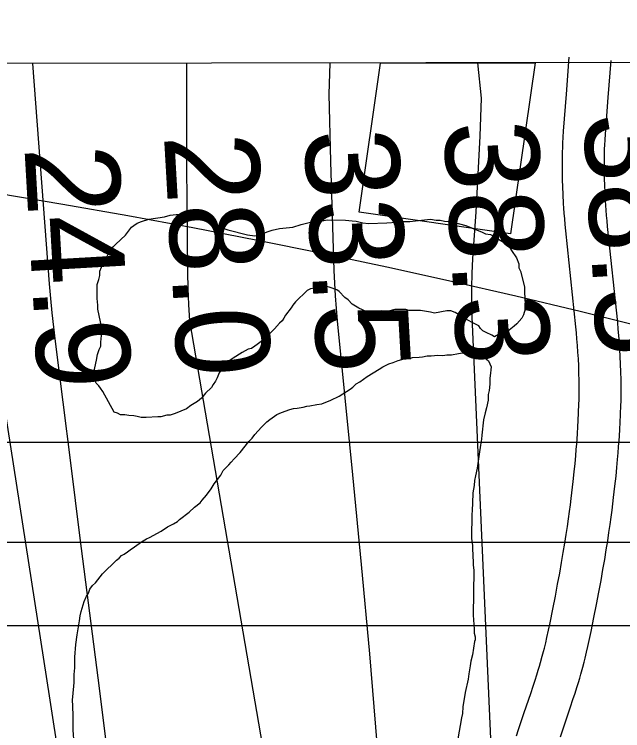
# Model space of a CAD drawing. Extents: x 3313447 to 3351316, y 703786 to 729172.
# Drawn here: x 3324898 to 3325333, y 726885 to 727397 of the extents above; entities that cross this region are included whole.
import ezdxf

# ---------------------------------------------------------------- set-up
doc = ezdxf.new("R2010")
doc.units = 0
for name, color, linetype in [('V-BLDG-OTLN', 7, 'Continuous'), ('V-GRID-FRAM', 7, 'Continuous'), ('V-RIVR-EDGE', 7, 'Continuous'), ('V-RIVR-RANG', 7, 'Continuous'), ('V-ROAD-CNTR', 7, 'Continuous'), ('V-SITE-VEGE', 7, 'Continuous'), ('V-TOPO-MAJR', 7, 'Continuous'), ('V-TOPO-MINR', 7, 'Continuous'), ('V-UTIL-LINE', 7, 'Continuous')]:
    doc.layers.add(name, color=color, linetype=linetype)

msp = doc.modelspace()

# ---------------------------------------------------------------- linework, layer by layer
at = {"layer": 'V-BLDG-OTLN'}
for p, q in [((3325144.57, 727255.62), (3325159.85, 727362.04)), ((3325159.85, 727362.04), (3325270.28, 727362.2)), ((3325270.28, 727362.2), (3325252.75, 727240.09)), ((3325252.75, 727240.09), (3325144.57, 727255.62))]:
    msp.add_line(p, q, dxfattribs=at)
at = {"layer": 'V-GRID-FRAM'}
msp.add_lwpolyline([(3317576.91, 727351.01), (3317595.43, 709166.01), (3349105.76, 709211.84), (3349071.38, 727396.82), (3317576.91, 727351.01)], dxfattribs=at)
at = {"layer": 'V-RIVR-EDGE'}
msp.add_spline([(3325128.87, 723979.74), (3325130.86, 724002.62), (3325129.36, 724023.95), (3325130.2, 724049.16), (3325132.57, 724063.89), (3325132.59, 724075.13), (3325133.05, 724103.44), (3325133.48, 724121.67), (3325133.91, 724137.18), (3325133.21, 724168.98), (3325130.96, 724198.07), (3325127.51, 724215.53), (3325123.67, 724232.22), (3325122.55, 724248.12), (3325122.61, 724270.61), (3325119.95, 724295.82), (3325118.07, 724318.71), (3325113.49, 724348.19), (3325109.62, 724353.24), (3325108.47, 724357.13), (3325113.52, 724362.15), (3325113.54, 724367.58), (3325107.79, 724394.74), (3325101.65, 724423.46), (3325093.21, 724459.16), (3325088.22, 724479.72), (3325085.57, 724505.32), (3325081.83, 724561.56), (3325078.43, 724596.09), (3325065.73, 724636.45), (3325059.19, 724658.57), (3325056.89, 724670.99), (3325053.43, 724682.24), (3325053.46, 724693.87), (3325057.76, 724707.44), (3325061.28, 724721.78), (3325070.21, 724724.08), (3325076.03, 724725.62), (3325080.31, 724732.98), (3325086.54, 724740.33), (3325091.62, 724755.83), (3325097.48, 724775.2), (3325101.02, 724793.03), (3325102.29, 724836.47), (3325108.59, 724877.17), (3325112.52, 724897.71), (3325114.88, 724911.28), (3325115.31, 724927.18), (3325108.05, 724971.79), (3325103.09, 725004.38), (3325096.97, 725038.52), (3325094.7, 725060.63), (3325092.8, 725076.15), (3325091.36, 725123.08), (3325085.2, 725138.22), (3325079.8, 725152.58), (3325077.53, 725173.14), (3325077.94, 725185.16), (3325081.46, 725196.01), (3325081.87, 725202.99), (3325081.52, 725221.6), (3325081.56, 725235.18), (3325076.93, 725247.6), (3325076.95, 725255.74), (3325073.9, 725274.36), (3325073.56, 725294.14), (3325072.8, 725300.35), (3325066.61, 725305.02), (3325061.57, 725307.36), (3325056.93, 725312.41), (3325056.16, 725315.52), (3325058.89, 725319.77), (3325063.16, 725321.7), (3325064.33, 725325.97), (3325062.41, 725333.34), (3325051.96, 725343.45), (3325044.62, 725354.32), (3325040.39, 725367.91), (3325037.73, 725388.47), (3325034.69, 725415.23), (3325032.81, 725437.34), (3325028.98, 725457.52), (3325022.42, 725471.88), (3325019.34, 725480.81), (3325019.76, 725495.16), (3325021.34, 725506.4), (3325027.58, 725521.51), (3325028.39, 725531.59), (3325027.65, 725549.82), (3325028.07, 725560.68), (3325030.05, 725576.96), (3325030.08, 725587.82), (3325026.6, 725594.81), (3325021.19, 725600.64), (3325015.79, 725611.9), (3325011.95, 725627.42), (3325013.54, 725643.31), (3325023.68, 725668.5), (3325024.5, 725685.17), (3325023.37, 725697.2), (3325016.8, 725707.68), (3324999.38, 725722.07), (3324999.41, 725730.99), (3325002.15, 725743.01), (3325009.93, 725753.85), (3325016.55, 725764.3), (3325016.96, 725772.06), (3325016.99, 725783.3), (3325013.15, 725802.31), (3325012.8, 725817.05), (3325005.46, 725827.93), (3325004.7, 725833.75), (3325008.98, 725840.72), (3325012.11, 725849.63), (3325012.14, 725863.2), (3325003.65, 725879.9), (3324999.04, 725896.59), (3325000.61, 725905.5), (3325006.06, 725911.31), (3325008.78, 725917.12), (3325006.12, 725937.29), (3325004.99, 725950.09), (3325001.13, 725959.4), (3325001.15, 725965.22), (3325001.18, 725978.41), (3325005.09, 725992.36), (3325004.34, 726001.28), (3324992.73, 726012.55), (3324990.42, 726019.15), (3324986.56, 726026.14), (3324982.31, 726030.03), (3324979.62, 726042.84), (3324975.01, 726059.13), (3324969.23, 726074.27), (3324966.94, 726089.4), (3324966.61, 726112.67), (3324968.99, 726135.55), (3324970.94, 726137.48), (3324975.98, 726139.02), (3324973.68, 726149.88), (3324968.29, 726163.86), (3324967.16, 726178.6), (3324967.18, 726188.29), (3324970.31, 726198.76), (3324976.55, 726212.7), (3324976.18, 726217.74), (3324970.77, 726224.74), (3324957.61, 726236.79), (3324946.4, 726251.17), (3324941.4, 726267.47), (3324940.65, 726280.27), (3324944.57, 726295.38), (3324950.04, 726310.49), (3324952.41, 726330.26), (3324947.44, 726358.2), (3324938.56, 726373.35), (3324932.39, 726388.48), (3324925.06, 726405.57), (3324920.86, 726429.23), (3324918.6, 726458.32), (3324919.04, 726480.04), (3324922.18, 726492.83), (3324928.02, 726504.45), (3324929.21, 726515.3), (3324925.75, 726525.4), (3324920.34, 726533.17), (3324911.44, 726540.94), (3324898.65, 726546.4), (3324898.27, 726549.51), (3324904.11, 726556.86), (3324904.12, 726561.51), (3324900.3, 726584.79), (3324894.17, 726616.61), (3324886.87, 726644.55), (3324883.07, 726672.48), (3324880.42, 726698.86), (3324875.46, 726733.38), (3324872.42, 726758.21), (3324873.62, 726772.56), (3324869.79, 726791.95), (3324865.97, 726817.17), (3324860.21, 726840.84), (3324856.37, 726855.2), (3324854.85, 726866.45), (3324854.86, 726869.94), (3324856.45, 726886.22), (3324861.93, 726906.38), (3324860.41, 726921.12), (3324853.87, 726943.24), (3324847.71, 726958.38), (3324847.71, 726960.32), (3324853.93, 726966.12), (3324853.94, 726970.77), (3324846.22, 726982.81), (3324842.36, 726990.97), (3324841.61, 727000.66), (3324840.46, 727006.09), (3324839.31, 727011.91), (3324833.89, 727017.36), (3324828.47, 727018.53), (3324827.31, 727023.58), (3324828.12, 727034.05), (3324830.45, 727038.31), (3324835.16, 727060.79), (3324840.61, 727066.2), (3324842.18, 727073.96), (3324840.66, 727089.47), (3324833.35, 727110.43), (3324827.58, 727129.45), (3324826.81, 727134.88), (3324828.77, 727139.92), (3324829.55, 727143.4), (3324829.57, 727149.61), (3324828.44, 727167.06), (3324824.98, 727178.32), (3324821.51, 727187.25), (3324811.84, 727196.19), (3324806.43, 727205.12), (3324802.59, 727217.93), (3324797.62, 727246.64), (3324789.21, 727297.46), (3324787.34, 727325.78), (3324787.03, 727354.86), (3324786.03, 727361.49)], degree=3, dxfattribs=at)
at = {"layer": 'V-ROAD-CNTR'}
for points in [[(3325294.87, 727041.62), (3325295.51, 727046.46), (3325296.09, 727050.96), (3325296.6, 727055.16), (3325297.52, 727063.09), (3325298.25, 727070.02), (3325298.85, 727076.08), (3325299.33, 727081.38), (3325299.72, 727086.02), (3325300.04, 727090.06), (3325300.54, 727097.19), (3325300.87, 727102.52), (3325301.09, 727106.5), (3325301.38, 727112.51), (3325301.62, 727118.5), (3325301.71, 727121.4), (3325301.77, 727124.25), (3325301.8, 727127.06), (3325301.81, 727129.82), (3325301.79, 727132.56), (3325301.76, 727135.22), (3325301.63, 727140.57), (3325301.44, 727145.73), (3325301.2, 727150.75), (3325300.91, 727155.63), (3325300.58, 727160.36), (3325300.23, 727164.96), (3325299.86, 727169.43), (3325299.47, 727173.69), (3325292.18, 727242.28), (3325291.79, 727246.73), (3325291.44, 727250.84), (3325291.15, 727254.69), (3325290.89, 727258.31), (3325290.66, 727261.74), (3325290.31, 727268.1), (3325290.06, 727273.71), (3325289.9, 727278.63), (3325289.81, 727282.95), (3325289.77, 727286.73), (3325289.77, 727290.05), (3325289.79, 727292.99), (3325289.89, 727298.04), (3325290.01, 727301.87), (3325290.14, 727304.78), (3325290.37, 727309.08), (3325290.67, 727313.35), (3325292.7, 727339.83), (3325294.72, 727366.24)], [(3325324.6, 727037.66), (3325325.26, 727042.58), (3325325.85, 727047.23), (3325326.39, 727051.61), (3325327.34, 727059.79), (3325328.1, 727066.97), (3325328.72, 727073.25), (3325329.22, 727078.76), (3325329.62, 727083.59), (3325329.95, 727087.83), (3325330.48, 727095.2), (3325330.82, 727100.76), (3325331.05, 727104.95), (3325331.35, 727111.19), (3325331.6, 727117.46), (3325331.7, 727120.64), (3325331.76, 727123.76), (3325331.8, 727126.84), (3325331.81, 727129.86), (3325331.79, 727132.83), (3325331.75, 727135.77), (3325331.62, 727141.47), (3325331.41, 727147.01), (3325331.15, 727152.36), (3325330.85, 727157.54), (3325330.51, 727162.53), (3325330.14, 727167.36), (3325329.75, 727172.03), (3325329.33, 727176.62), (3325322.04, 727245.2), (3325321.68, 727249.31), (3325321.35, 727253.24), (3325321.06, 727256.92), (3325320.82, 727260.36), (3325320.61, 727263.55), (3325320.27, 727269.6), (3325320.04, 727274.85), (3325319.89, 727279.42), (3325319.81, 727283.42), (3325319.77, 727286.91), (3325319.77, 727289.95), (3325319.79, 727292.59), (3325319.88, 727297.27), (3325319.99, 727300.74), (3325320.1, 727303.32), (3325320.31, 727307.23), (3325320.59, 727311.17), (3325322.61, 727337.53), (3325324.63, 727363.95)], [(3325257.05, 726881.46), (3325258.51, 726886.04), (3325259.91, 726890.31), (3325262.54, 726898.19), (3325267.15, 726911.82), (3325268.83, 726916.87), (3325270.27, 726921.27), (3325271.49, 726925.1), (3325272.53, 726928.45), (3325273.42, 726931.38), (3325274.16, 726933.91), (3325275.43, 726938.41), (3325276.33, 726941.76), (3325276.97, 726944.24), (3325277.89, 726948.03), (3325278.75, 726951.84), (3325280.96, 726962.23), (3325282.97, 726972), (3325284.78, 726981.16), (3325286.42, 726989.74), (3325287.9, 726997.79), (3325289.24, 727005.33), (3325290.44, 727012.4), (3325291.52, 727019.03), (3325292.49, 727025.25), (3325293.37, 727031.07), (3325294.16, 727036.54), (3325294.88, 727041.7)], [(3325288.4, 726880.9), (3325290.98, 726888.63), (3325295.59, 726902.27), (3325297.32, 726907.47), (3325298.82, 726912.05), (3325300.11, 726916.1), (3325301.22, 726919.67), (3325302.17, 726922.8), (3325302.99, 726925.6), (3325304.36, 726930.45), (3325305.35, 726934.15), (3325306.07, 726936.98), (3325307.1, 726941.19), (3325308.05, 726945.42), (3325310.32, 726956.08), (3325312.37, 726966.06), (3325314.23, 726975.42), (3325315.91, 726984.21), (3325317.42, 726992.46), (3325318.79, 727000.2), (3325320.03, 727007.47), (3325321.14, 727014.29), (3325322.15, 727020.69), (3325323.05, 727026.7), (3325323.86, 727032.33), (3325324.59, 727037.58)]]:
    msp.add_lwpolyline(points, dxfattribs=at)
at = {"layer": 'V-SITE-VEGE'}
for points in [[(3324969.56, 727112.63), (3324961.47, 727127.41), (3324959.73, 727129.78), (3324958.57, 727131.56), (3324956.82, 727133.34), (3324955.66, 727135.7), (3324954.5, 727137.48), (3324955.13, 727141), (3324956.97, 727149.8), (3324957.6, 727153.91), (3324958.81, 727157.43), (3324960.01, 727159.77), (3324960.04, 727162.71), (3324960.67, 727167.41), (3324960.72, 727172.7), (3324957.91, 727186.26), (3324957.94, 727189.19), (3324957.39, 727193.9), (3324957.48, 727203.9), (3324958.69, 727207.42), (3324959.31, 727210.35), (3324959.34, 727213.29), (3324961.75, 727219.15), (3324963.54, 727222.08), (3324965.34, 727225.59), (3324967.12, 727227.92), (3324968.91, 727230.84), (3324970.69, 727232.59), (3324977.81, 727238.99), (3324981.98, 727244.84), (3324983.76, 727245.99), (3324986.13, 727247.74), (3324989.08, 727248.89), (3324994.39, 727250.6), (3325005.58, 727252.26), (3325009.7, 727253.4), (3325013.83, 727253.94), (3325020.88, 727253.88), (3325026.76, 727253.23), (3325032.62, 727250.83), (3325037.3, 727248.43), (3325040.23, 727247.23), (3325041.98, 727246.03), (3325050.77, 727243.01), (3325064.85, 727239.35), (3325070.14, 727238.71), (3325073.67, 727239.27), (3325078.99, 727241.57), (3325082.52, 727242.71), (3325087.83, 727243.84), (3325097.25, 727244.92), (3325103.14, 727246.63), (3325114.35, 727249.46), (3325117.87, 727249.43), (3325122, 727249.98), (3325134.93, 727249.86), (3325139.63, 727249.23), (3325142.57, 727249.2), (3325147.26, 727247.98), (3325151.37, 727247.35), (3325164.32, 727247.82), (3325171.38, 727248.34), (3325174.91, 727248.89), (3325180.79, 727248.84), (3325184.92, 727249.39), (3325195.51, 727250.46), (3325199.62, 727249.84), (3325202.56, 727249.81), (3325205.5, 727249.19), (3325210.78, 727248.56), (3325220.76, 727246.11), (3325224.86, 727244.31), (3325232.47, 727241.3)], [(3325232.47, 727241.3), (3325234.81, 727240.09), (3325238.34, 727239.47), (3325240.68, 727238.28), (3325247.7, 727234.09), (3325248.85, 727232.32), (3325251.78, 727231.11), (3325253.52, 727228.16), (3325257, 727222.83), (3325258.72, 727218.7), (3325258.7, 727215.76), (3325259.85, 727213.4), (3325262.69, 727202.2), (3325262.64, 727198.08), (3325263.16, 727189.84), (3325263.12, 727186.31), (3325261.91, 727182.21), (3325260.71, 727179.86), (3325257.14, 727175.78), (3325255.36, 727174.04), (3325251.81, 727171.13), (3325250.03, 727169.97), (3325244.13, 727168.26), (3325241.18, 727166.53), (3325239.42, 727167.72), (3325235.32, 727169.52), (3325232.98, 727170.72), (3325231.24, 727172.5), (3325230.08, 727174.27), (3325225.39, 727176.67), (3325220.13, 727179.66), (3325217.21, 727181.45), (3325213.11, 727183.84), (3325210.18, 727185.05), (3325207.24, 727185.08), (3325198.41, 727183.4), (3325195.47, 727184.01), (3325188.43, 727185.25), (3325180.19, 727185.33), (3325177.85, 727185.94), (3325170.2, 727186.01), (3325165.49, 727184.88), (3325160.78, 727184.93), (3325158.42, 727183.77), (3325155.48, 727183.21), (3325153.72, 727184.41), (3325150.19, 727184.44), (3325144.33, 727186.85), (3325139.66, 727189.83), (3325136.75, 727192.8), (3325134.41, 727194.58), (3325130.33, 727198.74), (3325128.58, 727199.93), (3325123.89, 727201.74), (3325121.54, 727202.35), (3325118.6, 727201.79), (3325115.66, 727201.82), (3325109.77, 727200.7), (3325107.41, 727199.54), (3325099.1, 727191.39), (3325097.31, 727189.06), (3325096.12, 727187.3), (3325091.95, 727182.05), (3325090.75, 727179.71), (3325089.56, 727177.95), (3325087.78, 727176.2), (3325084.21, 727172.12), (3325076.49, 727164.55), (3325071.76, 727161.07), (3325069.98, 727159.91), (3325067.61, 727158.17), (3325065.26, 727157.6), (3325061.12, 727155.29), (3325054.61, 727151.23), (3325047.51, 727146.59), (3325046.32, 727144.84), (3325045.71, 727142.49), (3325044.51, 727140.74), (3325043.3, 727137.23), (3325042.1, 727134.88), (3325040.32, 727132.55), (3325039.12, 727130.21), (3325034.96, 727126.13), (3325031.99, 727122.63), (3325029.03, 727120.31), (3325024.3, 727117.41), (3325021.33, 727115.08), (3325013.07, 727111.63), (3325009.53, 727110.49), (3325007.18, 727110.51), (3325003.05, 727109.38), (3325000.7, 727109.4), (3324992.46, 727108.89), (3324988.93, 727108.92), (3324986, 727109.54), (3324983.65, 727110.15), (3324980.12, 727110.18), (3324977.19, 727110.8), (3324974.25, 727110.83), (3324971.91, 727112.03), (3324969.56, 727112.63)], [(3325176.75, 727150.66), (3325180.3, 727150.98), (3325182.79, 727151.66), (3325187.41, 727151.98), (3325189.9, 727152.31), (3325193.1, 727152.99), (3325195.94, 727152.96), (3325200.91, 727153.27), (3325204.46, 727153.24), (3325207.3, 727153.57), (3325210.5, 727153.53), (3325215.48, 727154.55), (3325220.1, 727155.22), (3325222.58, 727155.19), (3325225.77, 727154.81), (3325230.02, 727154.06), (3325232.14, 727152.62), (3325234.61, 727151.18), (3325237.08, 727149.38), (3325238.81, 727145.1), (3325238.79, 727142.97), (3325238.41, 727140.49), (3325238.03, 727136.94), (3325237.99, 727132.69), (3325237.59, 727128.07), (3325236.85, 727125.24), (3325236.81, 727121.34), (3325235.7, 727115.67), (3325234.6, 727112.13), (3325233.49, 727107.17), (3325232.32, 727096.18), (3325231.94, 727093.34), (3325231.19, 727089.09), (3325230.42, 727082.71), (3325228.9, 727072.78)], [(3324940.94, 726876.01), (3324940.32, 726885.6), (3324940.42, 726895.89), (3324940.13, 726902.64), (3324939.82, 726907.26), (3324940.19, 726909.39), (3324941, 726919.67), (3324941.05, 726925.35), (3324941.45, 726929.96), (3324941.53, 726937.77), (3324942.32, 726946.64), (3324943.1, 726953.73), (3324944.96, 726963.65), (3324945.35, 726967.2), (3324946.09, 726970.38), (3324948.29, 726977.46), (3324949.75, 726981.35), (3324951.19, 726983.47), (3324952.28, 726986.3), (3324954.08, 726988.77), (3324956.23, 726990.88), (3324961.25, 726997.22), (3324971.29, 727007.06), (3324973.08, 727008.46), (3324974.87, 727010.22), (3324976.65, 727011.27), (3324979.15, 727013.02), (3324980.94, 727014.43), (3324984.16, 727016.53), (3324989.16, 727020.03), (3324992.73, 727022.12), (3324994.87, 727023.17), (3325003.08, 727027.7), (3325007.72, 727030.85), (3325012, 727032.95), (3325014.85, 727034.69), (3325016.29, 727036.1), (3325023.08, 727041.36), (3325027.02, 727044.87), (3325030.95, 727048.03), (3325032.39, 727049.79), (3325035.62, 727053.31), (3325038.85, 727057.89), (3325041.02, 727061.42), (3325045.69, 727067.77), (3325047.5, 727070.94), (3325051.44, 727075.17), (3325053.23, 727076.93), (3325055.39, 727079.39), (3325059.69, 727083.96), (3325065.8, 727091.72), (3325068.3, 727094.18), (3325070.1, 727096.65), (3325074.77, 727101.93), (3325078.71, 727105.79), (3325080.86, 727107.55), (3325085.86, 727111.05), (3325089.06, 727112.44), (3325095.12, 727114.51), (3325097.61, 727115.2), (3325100.45, 727115.53), (3325104.72, 727116.2), (3325107.21, 727116.88), (3325109.34, 727117.22), (3325114.32, 727118.23), (3325117.88, 727118.56), (3325124.29, 727121.33), (3325130.35, 727124.12), (3325138.21, 727129.01), (3325140, 727130.42), (3325142.5, 727132.88), (3325145, 727134.27), (3325150.36, 727138.13), (3325158.93, 727143.37), (3325161.43, 727145.12), (3325165.71, 727147.21), (3325168.92, 727148.25), (3325172.48, 727149.63), (3325176.75, 727150.66)], [(3325228.9, 727072.78), (3325227.78, 727067.11), (3325227.04, 727063.93), (3325226.66, 727060.38), (3325225.9, 727055.06), (3325225.47, 727047.61), (3325225.42, 727042.64), (3325225.04, 727039.45), (3325224.89, 727023.48), (3325225.21, 727019.93), (3325225.54, 727017.8), (3325225.51, 727013.89), (3325225.84, 727011.76), (3325225.82, 727009.63), (3325226.14, 727006.07), (3325226.12, 727003.59), (3325226.44, 726999.68), (3325226.14, 726967.74), (3325226.75, 726957.79), (3325226.72, 726954.95), (3325227.41, 726952.11), (3325227.39, 726949.98), (3325227.02, 726948.92), (3325225.51, 726939.35), (3325224.4, 726934.74), (3325224.02, 726931.55), (3325222.9, 726925.89), (3325222.51, 726921.98), (3325220.29, 726912.42), (3325218.77, 726902.14), (3325218.37, 726897.53), (3325217.63, 726894.34), (3325215.01, 726879.46)]]:
    msp.add_lwpolyline(points, dxfattribs=at)
at = {"layer": 'V-TOPO-MAJR'}
msp.add_lwpolyline([(3325173.28, 726306.21), (3325023.56, 727177.91), (3325022.85, 727189.48), (3325022.43, 727201.07), (3325022.2, 727212.66), (3325021.58, 727288.47), (3325021.41, 727337.97), (3325021.48, 727361.83)], dxfattribs=at)
at = {"layer": 'V-TOPO-MINR'}
for points in [[(3324942.15, 726788.21), (3324924, 726906.91), (3324891.18, 727117.16), (3324886.39, 727149.12), (3324881.86, 727181.11), (3324877.71, 727213.15), (3324873.82, 727245.23), (3324860.42, 727361.6)], [(3324965.91, 726861.94), (3324959.04, 726915.55), (3324952.2, 726969.16), (3324945.39, 727022.78), (3324938.61, 727076.4), (3324927.66, 727163.11), (3324926.44, 727173.39), (3324925.33, 727183.67), (3324924.36, 727193.97), (3324923.5, 727204.28), (3324911.47, 727361.67)], [(3325157.59, 726876.01), (3325152.22, 726940.01), (3325146.38, 727003.97), (3325140.21, 727067.91), (3325129.2, 727177.81), (3325128.39, 727186.78), (3325127.71, 727195.75), (3325127.21, 727204.74), (3325126.83, 727213.74), (3325124.36, 727291.75), (3325123.27, 727339.76), (3325123.8, 727361.98)], [(3325263.59, 726314.34), (3325225.4, 727180.8), (3325225.11, 727191.16), (3325225.06, 727201.53), (3325225.35, 727211.89), (3325225.87, 727222.24), (3325228.1, 727255.68), (3325229.7, 727282.76), (3325231.03, 727309.86), (3325231.95, 727336.97), (3325229.28, 727362.14)]]:
    msp.add_lwpolyline(points, dxfattribs=at)
at = {"layer": 'V-UTIL-LINE'}
for p, q in [((3321087.57, 727091.13), (3325881, 727091.13)), ((3321075.68, 727019.77), (3325928.58, 727019.77)), ((3321111.36, 726960.3), (3325857.22, 726960.3))]:
    msp.add_line(p, q, dxfattribs=at)
msp.add_lwpolyline([(3324464.9, 727320.66), (3324511.91, 727316.55), (3324558.88, 727312.04), (3324605.8, 727307.12), (3324652.69, 727301.79), (3324699.52, 727296.06), (3324746.31, 727289.92), (3324793.03, 727283.37), (3324839.7, 727276.42), (3324886.31, 727269.07), (3324932.85, 727261.31), (3324979.33, 727253.15), (3325025.73, 727244.58), (3325072.05, 727235.61), (3325118.29, 727226.25), (3325164.46, 727216.48), (3325210.53, 727206.31), (3325256.52, 727195.74), (3325302.41, 727184.77), (3325348.21, 727173.41)], dxfattribs=at)

# ---------------------------------------------------------------- texts
at = {"layer": 'V-RIVR-RANG'}
for s, p in [('38.5', (3325304.79, 727325.33)), ('38.3', (3325204.96, 727319.36)), ('33.5', (3325105.14, 727313.4)), ('28.0', (3325005.15, 727310.33)), ('24.9', (3324905.48, 727301.73))]:
    msp.add_text(s, height=67, rotation=273.2783, dxfattribs=at).set_placement(p)

doc.saveas('drawing.dxf')
